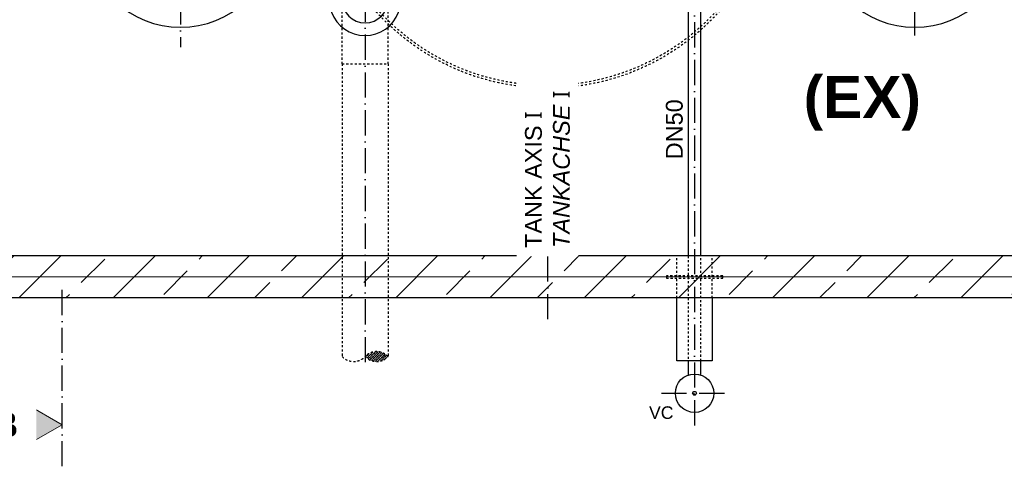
# Model space of a CAD drawing. Header units: millimetres. Extents: x 4747 to 1198744, y 17680 to 73179.
# Tile 289 of 377: x 95887 to 100580, y 40293 to 42420. Entities that reach past the tile are written whole.
import ezdxf

# ---------------------------------------------------------------- set-up
doc = ezdxf.new("R2010")
doc.units = ezdxf.units.MM
doc.linetypes.add('ACAD_ISO10W100', pattern=[18, 12, -3, 0, -3])
doc.linetypes.add('JIS_02_1.0', pattern=[2, 1, -1])
doc.layers.add('Beschriftung', color=7, linetype='Continuous', lineweight=9)
doc.layers.add('Verz. Bandstahl 30x3_5mm im Beton', color=5, linetype='GRENZE1', lineweight=18)
doc.styles.add('LBB3.5M1000', font='isocp.shx', dxfattribs={"height": 3.5})
doc.linetypes.add('GRENZE1', pattern='A,6.35,-2.54,[133,ltypeshp.shx,S=2.54,R=0,X=-2.54,Y=0],-2.54,25.4', length=36.83)

msp = doc.modelspace()

# ---------------------------------------------------------------- hatches: boundary and pattern name
h = msp.add_hatch()
h.set_pattern_fill('ANSI33', color=256, scale=50, style=0)
h.set_pattern_definition([(45, (179697.13, 46331.4), (-224.5064, 224.5064), []), (45, (179921.64, 46331.4), (-224.5064, 224.5064), [158.75, -79.375])])
h.paths.add_polyline_path([(96653.60274, 45294.77086), (94303.60274, 45294.77086), (94303.60274, 41094.77086), (98403.60274, 41094.77086), (98403.60274, 41294.77086), (94503.60274, 41294.77086), (94503.60274, 45094.77086), (96653.60274, 45094.77086)])
h.paths.add_polyline_path([(97533.60274, 45294.77086), (96653.60274, 45294.77086), (96653.60274, 45094.77086), (97533.60274, 45094.77086)], flags=17)
h.paths.add_polyline_path([(98403.60274, 45294.77086), (97533.60274, 45294.77086), (97533.60274, 45094.77086), (98403.60274, 45094.77086)])
h.paths.add_polyline_path([(100153.60274, 45294.77086), (98403.60274, 45294.77086), (98403.60274, 45094.77086), (100153.60274, 45094.77086)], flags=17)
h.paths.add_polyline_path([(102503.60274, 45294.77086), (100153.60274, 45294.77086), (100153.60274, 45094.77086), (102303.60274, 45094.77086), (102303.60274, 41294.77086), (98403.60274, 41294.77086), (98403.60274, 41094.77086), (102503.60274, 41094.77086)])
at = {"linetype": 'JIS_02_1.0', "ltscale": 10}
h = msp.add_hatch(dxfattribs=at)
h.set_pattern_fill('ANSI36', color=256, scale=2.5)
h.set_pattern_definition([(45, (112961.7156, 48258.3115), (4.209495, 15.4348152), [19.84375, -3.96875, 0, -3.96875])])
h.paths.add_polyline_path([(97533.60274, 40815.76252, 0.4305700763), (97643.15281, 40815.76252, 0.4305700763)])
at = {"layer": 'Beschriftung'}
h = msp.add_hatch(color=256, dxfattribs=at)
h.dxf.hatch_style = 1
h.paths.add_polyline_path([(96089.88402, 40490.78855), (95920.18885, 40392.81499), (95920.18885, 40588.7621)])

# ---------------------------------------------------------------- linework, layer by layer
at = {"linetype": 'ACAD_ISO10W100', "ltscale": 10}
for p, q in [((97533.60274, 46131.29546), (97533.60274, 40763.94719)), ((96653.60274, 46119.2815), (96653.60274, 42288.77086)), ((98403.60274, 40992.99826), (98403.60274, 46093.74061)), ((100153.60274, 42344.56456), (100153.60274, 46119.2815)), ((96089.88402, 40292.9449), (96089.88402, 41144.77086)), ((98945.53446, 40640.91871), (99261.67101, 40640.91871))]:
    msp.add_line(p, q, dxfattribs=at)
at = {"linetype": 'Continuous', "ltscale": 10}
for p, q in [((99133.75274, 41294.77086), (99133.75274, 42768.77086)), ((99073.45274, 40794.77086), (99073.45274, 40727.30868)), ((99133.75274, 40727.30868), (99133.75274, 40794.77086))]:
    msp.add_line(p, q, dxfattribs=at)
at = {"linetype": 'JIS_02_1.0', "ltscale": 10}
for p, q in [((97424.05327, 42209.77086), (97424.05274, 42514.77067)), ((97643.15274, 42209.77086), (97643.15274, 42514.77086)), ((97424.05274, 42209.77086), (97643.15274, 42209.77086)), ((99019.45274, 41094.77086), (99019.45274, 41294.77086)), ((99073.45274, 41294.77086), (99073.45274, 40794.77086)), ((99133.75274, 40794.77086), (99133.75274, 41294.77086)), ((99187.75274, 41094.77086), (99187.75274, 41294.77086))]:
    msp.add_line(p, q, dxfattribs=at)
for p, q in [((102303.60274, 41294.77086), (94503.60274, 41294.77086)), ((102503.60274, 41094.77086), (94303.60274, 41094.77086)), ((99019.45274, 40794.77086), (99019.45274, 41094.77086)), ((99187.75274, 41094.77086), (99187.75274, 40794.77086)), ((99187.75274, 40794.77086), (99019.45274, 40794.77086))]:
    msp.add_line(p, q)
msp.add_lwpolyline([(99237.75274, 41199.77086), (98969.45274, 41199.77086), (98969.45274, 41189.77086), (99237.75274, 41189.77086)], close=True, dxfattribs=at)
at = {"color": 253, "linetype": 'JIS_02_1.0', "ltscale": 10}
for radius in [1100, 1088]:
    msp.add_circle((98403.60274, 43194.77086), radius, dxfattribs=at)
msp.add_circle((99103.60274, 40640.91871), 9.08235)
for centre, radius, start, end in [((96653.60274, 42844.77086), 460, 101.19193864, 78.80806136), ((100153.60274, 42844.77086), 460, 101.19193864, 78.80806136), ((97533.60274, 42514.77086), 170, 130.12158611, 49.87841389), ((97533.60274, 42514.77086), 109.55, 180, 0)]:
    msp.add_arc(centre, radius, start, end)
at = {"linetype": 'JIS_02_1.0', "ltscale": 10}
for centre, start, end in [((97588.37777, 40763.94719), 43.40946977, 136.59053023), ((97478.8277, 40867.57785), 223.40946977, 316.59053023), ((97588.37777, 40867.57785), 223.40946977, 316.59053023)]:
    msp.add_arc(centre, 75.39982, start, end, dxfattribs=at)
at = {"layer": 'Beschriftung'}
msp.add_lwpolyline([(96089.88402, 40490.78855), (95920.18885, 40392.81499), (95920.18885, 40588.7621)], close=True, dxfattribs=at)
at = {"layer": 'Verz. Bandstahl 30x3_5mm im Beton', "ltscale": 15}
msp.add_line((94403.60274, 41194.77086), (102403.60274, 41194.77086), dxfattribs=at)

# ---------------------------------------------------------------- texts
at = {"layer": 'Beschriftung', "color": 1, "insert": (98886.6863, 40578.61067), "char_height": 60, "width": 111.9584505, "attachment_point": 1, "style": 'LBB3.5M1000', "bg_fill": 2}
msp.add_mtext('{\\fArial|b0|i0|c0|p34;\\C256;VC}', dxfattribs=at)

# ---------------------------------------------------------------- next in the draw order: linework, layer by layer
msp.add_circle((99103.60274, 40640.91871), 91.5)

# ---------------------------------------------------------------- next in the draw order: texts
at = {"insert": (99587.24744, 42151.92277), "char_height": 200, "width": 602.3620889, "attachment_point": 1, "style": 'LBB3.5M1000', "bg_fill": 2}
msp.add_mtext('\\pi36.311;{\\fArial|b1|i0|c0|p34;(EX)}', dxfattribs=at)
at = {"layer": 'Beschriftung', "insert": (98967.12775, 41755.34234), "char_height": 80, "width": 144.484593, "attachment_point": 1, "rotation": 90, "style": 'LBB3.5M1000', "bg_fill": 2}
msp.add_mtext('{\\fArial|b0|i0|c0|p34;DN50}', dxfattribs=at)
at = {"layer": 'Beschriftung', "insert": (93908.46532, 41567.50297), "char_height": 120, "width": 195.9471091, "attachment_point": 1, "style": 'LBB3.5M1000', "bg_fill": 2}
msp.add_mtext('\\pi37.769;{\\fArial|b1|i0|c0|p34;A}', dxfattribs=at)

# ---------------------------------------------------------------- next in the draw order: linework, layer by layer
at = {"linetype": 'Continuous', "ltscale": 10}
msp.add_line((99073.45274, 42768.77086), (99073.45274, 41294.77086), dxfattribs=at)
at = {"linetype": 'ACAD_ISO10W100', "ltscale": 10}
msp.add_line((99103.60274, 42768.77086), (99103.60274, 40482.85043), dxfattribs=at)
at = {"linetype": 'JIS_02_1.0', "ltscale": 10}
for p, q in [((97424.05327, 42209.77086), (97424.0527, 40815.76248)), ((97643.1522, 42209.77086), (97643.15278, 40815.76248))]:
    msp.add_line(p, q, dxfattribs=at)

# ---------------------------------------------------------------- next in the draw order: texts
at = {"layer": 'Beschriftung', "insert": (98295.6741, 41332.82632), "char_height": 80, "width": 1314.0157142, "attachment_point": 1, "rotation": 90, "style": 'LBB3.5M1000', "bg_fill": 2}
msp.add_mtext('{\\fArial|b0|i0|c0|p34;TANK AXIS \\fSegoe UI|b0|i0|c0|p34;I\\fArial|b0|i0|c0|p34;\\P\\fArial|b0|i1|c0|p34;TANKACHSE \\fSegoe UI|b0|i0|c0|p34;I}', dxfattribs=at)

# ---------------------------------------------------------------- next in the draw order: texts
at = {"layer": 'Beschriftung', "insert": (6696.25551, 46621.91457), "char_height": 500, "width": 7399.7669481, "attachment_point": 1, "style": 'LBB3.5M1000'}
msp.add_mtext('\\pi2004.5;{\\fArial|b0|i0|c0|p34;TOP VIEW\\P\\pi1431.8;\\fArial|b0|i1|c0|p34;DRAUFSICHT\\P\\pi64.583;\\fArial|b0|i0|c0|p34;\\H0.6x;(SECTION THROUGH PUMP HOUSE)\\P\\pi330.31;\\fArial|b0|i1|c0|p34;(SCHNITT DURCH PUMPENHAUS)}', dxfattribs=at)
at = {"layer": 'Beschriftung', "insert": (95710.96546, 40551.04109), "char_height": 120, "width": 195.9471091, "attachment_point": 1, "style": 'LBB3.5M1000', "bg_fill": 2}
msp.add_mtext('\\pi47.714;{\\fArial|b1|i0|c0|p34;B}', dxfattribs=at)

# ---------------------------------------------------------------- next in the draw order: texts
at = {"layer": 'Beschriftung', "insert": (94628.57201, 40722.25323), "char_height": 80, "width": 773.5161683, "attachment_point": 1, "style": 'LBB3.5M1000', "bg_fill": 2}
msp.add_mtext('\\pi31.451;{\\fArial|b0|i0|c0|p34;EMERGENCY \\P\\pi268.1;EXIT\\P\\pi-7.2665;\\fArial|b0|i1|c0|p34;NOTAUSGANG}', dxfattribs=at)

doc.saveas('drawing.dxf')
